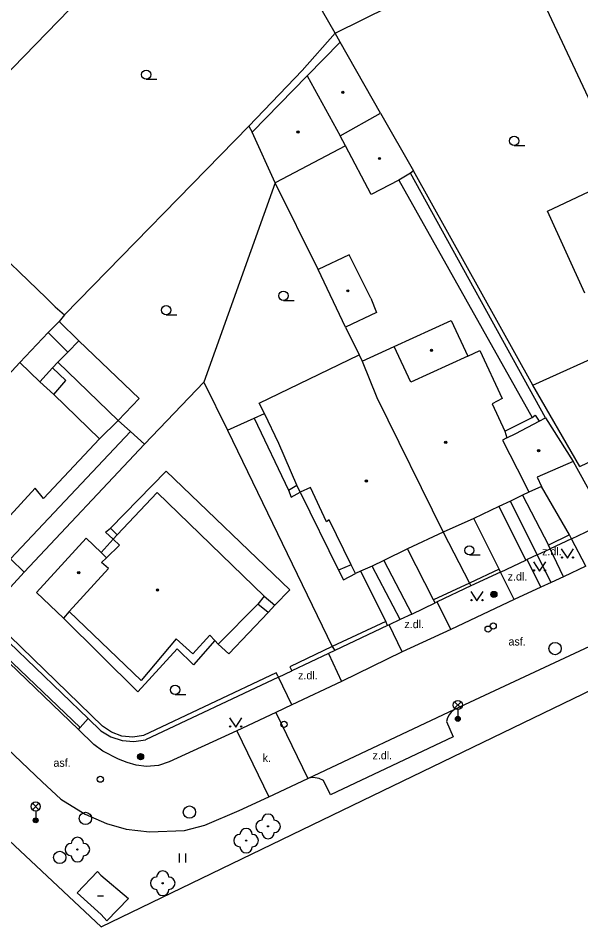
# Model space of a CAD drawing. Extents: x -598233 to -596890, y -1157848 to -1156431.
# Drawn here: x -598124.2 to -598078.4, y -1157134.5 to -1157060.7 of the extents above; entities that cross this region are included whole.
import ezdxf

# ---------------------------------------------------------------- set-up
doc = ezdxf.new("R2010")
doc.units = 0
for name, color, linetype in [('Level 10', 7, 'Continuous'), ('Level 11', 7, 'Continuous'), ('Level 22', 7, 'Continuous'), ('Level 25', 7, 'Continuous'), ('Level 27', 7, 'Continuous'), ('Level 28', 7, 'Continuous'), ('Level 33', 7, 'Continuous'), ('Level 36', 7, 'Continuous'), ('Level 39', 7, 'Continuous'), ('Level 40', 7, 'Continuous'), ('Level 5', 7, 'Continuous'), ('Level 7', 7, 'Continuous'), ('Level 8', 7, 'Continuous')]:
    doc.layers.add(name, color=color, linetype=linetype)

msp = doc.modelspace()

# ---------------------------------------------------------------- linework, layer by layer
at = {"layer": 'Level 10'}
for points in [[(-598119.25, -1157118.51), (-598136.17, -1157102.26)], [(-598078.02, -1157105.24), (-598079.84, -1157106.1)], [(-598079.84, -1157106.1), (-598080.83, -1157106.57)], [(-598080.83, -1157106.57), (-598081.68, -1157106.96)], [(-598081.68, -1157106.96), (-598083.86, -1157107.95)], [(-598083.86, -1157107.95), (-598089, -1157110.4)], [(-598088.67, -1157116.87), (-598073.24, -1157109.65)], [(-598089, -1157110.4), (-598092.94, -1157112.2)], [(-598133.49, -1157112.04), (-598122.2, -1157122.76)], [(-598092.94, -1157112.2), (-598097.87, -1157114.6)], [(-598097.87, -1157114.6), (-598101.93, -1157116.52)], [(-598103.23, -1157117.14), (-598106.38, -1157118.63)], [(-598101.93, -1157116.52), (-598103.23, -1157117.14)], [(-598100.62, -1157122.5), (-598088.67, -1157116.87)], [(-598118, -1157119.7199), (-598119.25, -1157118.51)], [(-598106.38, -1157118.63), (-598111.89, -1157121.15), (-598112.76, -1157121.44)], [(-598112.76, -1157121.44), (-598113.73, -1157121.51), (-598114.56, -1157121.4), (-598115.3, -1157121.19), (-598116, -1157120.92), (-598117.28, -1157120.26), (-598118, -1157119.7199)], [(-598122.2, -1157122.76), (-598120.7, -1157124.1599), (-598118.71, -1157125.4), (-598116.99, -1157126.1599), (-598115.37, -1157126.62), (-598113.49, -1157126.82), (-598110.65, -1157126.71), (-598108.99, -1157126.27)], [(-598103.78, -1157123.9699), (-598100.62, -1157122.5)], [(-598108.99, -1157126.27), (-598106.2, -1157125.08), (-598103.78, -1157123.9699)]]:
    msp.add_lwpolyline(points, dxfattribs=at)
at = {"layer": 'Level 11'}
for points in [[(-598119.12, -1157118.36), (-598170.97, -1157068.86), (-598181.78, -1157058.53), (-598183.88, -1157056.53), (-598183.95, -1157056.46), (-598223.15, -1157019.07), (-598232.8901, -1157009.7438)], [(-598107.13, -1157046.77), (-598131.06, -1157071.39)], [(-598098.39, -1157061.95), (-598104.25, -1157051.76)], [(-598098.39, -1157061.95), (-598089.52, -1157057.55), (-598083.78, -1157054.53)], [(-598083.78, -1157054.53), (-598074.89, -1157073.45)], [(-598098.39, -1157061.95), (-598101.09, -1157064.98), (-598105.4, -1157069.5)], [(-598097.98, -1157062.68), (-598098.39, -1157061.95)], [(-598105.4, -1157069.5), (-598120.39, -1157084.83)], [(-598105.4, -1157069.5), (-598105.15, -1157070)], [(-598081.31, -1157093.2), (-598092.28, -1157073.31)], [(-598082.34, -1157090.54), (-598092.03, -1157073.14)], [(-598078.12, -1157083.07), (-598081.13, -1157076.4099), (-598074.89, -1157073.45)], [(-598132.05, -1157073.71), (-598121.87, -1157083.46), (-598121.14, -1157084.17)], [(-598103.27, -1157074.12), (-598109.06, -1157090.3)], [(-598099.78, -1157081.15), (-598103.27, -1157074.12)], [(-598093.2199, -1157073.88), (-598082.39, -1157093.17)], [(-598121.14, -1157084.17), (-598120.39, -1157084.83)], [(-598120.83, -1157085.36), (-598121.73, -1157086.26)], [(-598120.39, -1157084.83), (-598120.83, -1157085.36)], [(-598120.83, -1157085.36), (-598119.23, -1157086.95)], [(-598097.55, -1157085.83), (-598096.44, -1157088.09)], [(-598121.73, -1157086.26), (-598124.02, -1157088.71)], [(-598120.11, -1157087.86), (-598121.73, -1157086.26)], [(-598120.11, -1157087.86), (-598119.23, -1157086.95)], [(-598119.23, -1157086.95), (-598114.31, -1157091.62)], [(-598120.93, -1157088.67), (-598120.11, -1157087.86)], [(-598120.93, -1157088.67), (-598121.36, -1157089.14)], [(-598116.02, -1157093.4099), (-598120.93, -1157088.67)], [(-598121.36, -1157089.14), (-598122.39, -1157090.28)], [(-598121.26, -1157091.31), (-598120.27, -1157090.17), (-598121.36, -1157089.14)], [(-598109.06, -1157090.3), (-598113.88, -1157095.34)], [(-598109.06, -1157090.3), (-598107.14, -1157094.19)], [(-598117.4, -1157134.54), (-598038.23, -1157096.29), (-598030.2199, -1157090.63)], [(-598114.31, -1157091.62), (-598116.02, -1157093.4099)], [(-598117.55, -1157094.9099), (-598116.02, -1157093.4099)], [(-598116.02, -1157093.4099), (-598115.04, -1157094.3)], [(-598107.14, -1157094.19), (-598104.9699, -1157093.21)], [(-598104.9699, -1157093.21), (-598104.15, -1157092.85)], [(-598104.9699, -1157093.21), (-598102.2, -1157099.06)], [(-598084.6, -1157094.29), (-598082.39, -1157093.17)], [(-598082.39, -1157093.17), (-598082.14, -1157092.9699), (-598081.81, -1157093.46)], [(-598115.04, -1157094.3), (-598124.79, -1157104.64), (-598123.68, -1157105.73)], [(-598115.04, -1157094.3), (-598113.88, -1157095.34)], [(-598116.64, -1157102.15), (-598112.12, -1157097.52)], [(-598112.12, -1157097.52), (-598102.07, -1157107.1599), (-598103.29, -1157108.42)], [(-598102.2, -1157099.06), (-598101.5, -1157098.6599)], [(-598102.2, -1157099.06), (-598101.96, -1157099.64), (-598101.24, -1157099.24)], [(-598101.24, -1157099.24), (-598098.12, -1157105.56)], [(-598079.36, -1157102.71), (-598081.62, -1157098.76)], [(-598081.99, -1157104.32), (-598084.14, -1157099.9699)], [(-598083.18, -1157099.48), (-598081.06, -1157103.55)], [(-598085.1, -1157100.39), (-598082.89, -1157104.75)], [(-598085.08, -1157105.49), (-598087.14, -1157101.38)], [(-598116.44, -1157103.05), (-598117.06, -1157102.48), (-598116.64, -1157102.15)], [(-598116.1, -1157102.69), (-598116.64, -1157102.15)], [(-598117.42, -1157104.13), (-598116.44, -1157103.05)], [(-598089.63, -1157102.48), (-598087.49, -1157106.62)], [(-598078.02, -1157105.24), (-598079.2, -1157103.02)], [(-598090.4099, -1157107.99), (-598092.52, -1157103.85)], [(-598079.84, -1157106.1), (-598080.93, -1157103.83)], [(-598080.83, -1157106.57), (-598081.99, -1157104.32)], [(-598097.09, -1157105.13), (-598098.12, -1157105.56)], [(-598093.12, -1157109.58), (-598095.4, -1157105.25)], [(-598094.44, -1157104.78), (-598092.1599, -1157109.13)], [(-598081.68, -1157106.96), (-598082.79, -1157104.7)], [(-598098.12, -1157105.56), (-598097.73, -1157106.35), (-598096.74, -1157105.84)], [(-598096.35, -1157105.6599), (-598094.28, -1157109.75)], [(-598083.86, -1157107.95), (-598084.9699, -1157105.7199)], [(-598104.1599, -1157107.67), (-598103.29, -1157108.42)], [(-598089, -1157110.4), (-598090.11, -1157108.15)], [(-598103.84, -1157109), (-598107.03, -1157112.36), (-598107.9, -1157111.58)], [(-598103.84, -1157109), (-598104.69, -1157108.34)], [(-598103.29, -1157108.42), (-598103.84, -1157109)], [(-598108.17, -1157111.29), (-598109.92, -1157113.25), (-598111.23, -1157111.9699), (-598114.44, -1157115.44), (-598120.48, -1157109.4699)], [(-598092.94, -1157112.2), (-598094.02, -1157110)], [(-598098.93, -1157112.34), (-598097.87, -1157114.6)], [(-598101.93, -1157116.52), (-598103, -1157114.26)], [(-598103.23, -1157117.14), (-598100.62, -1157122.5)], [(-598088.67, -1157116.87), (-598088.9699, -1157117.1), (-598089.13, -1157117.31), (-598089.27, -1157117.57), (-598089.34, -1157117.87), (-598088.8, -1157119.12), (-598098.78, -1157123.83), (-598099.34, -1157122.6599), (-598099.69, -1157122.49), (-598100.01, -1157122.43), (-598100.28, -1157122.42), (-598100.62, -1157122.5)], [(-598119.12, -1157118.36), (-598118.46, -1157117.63)], [(-598119.25, -1157118.51), (-598119.12, -1157118.36)], [(-598106.38, -1157118.63), (-598103.78, -1157123.9699)], [(-598129.31, -1157123.4), (-598117.4, -1157134.54)]]:
    msp.add_lwpolyline(points, dxfattribs=at)
at = {"layer": 'Level 22'}
for centre in [(-598103.85, -1157126.38), (-598105.63, -1157127.54), (-598119.34, -1157128.26), (-598112.4099, -1157131)]:
    msp.add_circle(centre, 0.05, dxfattribs=at)
for centre, start, end in [((-598104.35, -1157126.38), 90, 270), ((-598103.85, -1157125.88), 0, 180), ((-598103.35, -1157126.38), 270, 90), ((-598105.63, -1157127.04), 0, 180), ((-598119.34, -1157127.76), 0, 180), ((-598106.13, -1157127.54), 90, 270), ((-598105.13, -1157127.54), 270, 90), ((-598103.85, -1157126.88), 180, 0), ((-598119.84, -1157128.26), 90, 270), ((-598118.84, -1157128.26), 270, 90), ((-598105.63, -1157128.04), 180, 0), ((-598119.34, -1157128.76), 180, 0), ((-598112.4099, -1157130.5), 0, 180), ((-598112.9099, -1157131), 90, 270), ((-598111.9099, -1157131), 270, 90), ((-598112.4099, -1157131.5), 180, 0)]:
    msp.add_arc(centre, 0.5, start, end, dxfattribs=at)
at = {"layer": 'Level 25'}
for centre, radius in [((-598085.5, -1157107.54), 0.25), ((-598085.5, -1157107.54), 0.2), ((-598085.5, -1157107.54), 0.15), ((-598085.5, -1157107.54), 0.1), ((-598085.5, -1157107.54), 0.05), ((-598114.21, -1157120.7199), 0.25), ((-598114.21, -1157120.7199), 0.2), ((-598114.21, -1157120.7199), 0.15), ((-598114.21, -1157120.7199), 0.1), ((-598114.21, -1157120.7199), 0.05)]:
    msp.add_circle(centre, radius, dxfattribs=at)
at = {"layer": 'Level 27'}
for centre in [(-598080.53, -1157111.94), (-598118.69, -1157125.73), (-598110.24, -1157125.2199), (-598120.78, -1157128.9)]:
    msp.add_circle(centre, 0.5, dxfattribs=at)
at = {"layer": 'Level 28'}
for centre in [(-598085.9699, -1157110.36), (-598085.55, -1157110.1), (-598102.55, -1157118.09), (-598117.48, -1157122.55)]:
    msp.add_circle(centre, 0.25, dxfattribs=at)
at = {"layer": 'Level 33'}
for p, q in [((-598088.695, -1157116.79), (-598088.165, -1157116.26)), ((-598088.695, -1157116.26), (-598088.165, -1157116.79)), ((-598088.43, -1157116.9), (-598088.43, -1157117.65)), ((-598122.995, -1157125.03), (-598122.465, -1157124.5)), ((-598122.995, -1157124.5), (-598122.465, -1157125.03)), ((-598122.73, -1157125.14), (-598122.73, -1157125.89))]:
    msp.add_line(p, q, dxfattribs=at)
for centre, radius in [((-598088.43, -1157116.525), 0.375), ((-598088.43, -1157117.65), 0.2), ((-598088.43, -1157117.65), 0.1445), ((-598088.43, -1157117.65), 0.0876), ((-598122.73, -1157124.765), 0.375), ((-598122.73, -1157125.89), 0.2), ((-598122.73, -1157125.89), 0.1445), ((-598122.73, -1157125.89), 0.0876)]:
    msp.add_circle(centre, radius, dxfattribs=at)
at = {"layer": 'Level 36'}
for p, q in [((-598113.75, -1157065.695), (-598112.875, -1157065.695)), ((-598083.85, -1157071.075), (-598082.975, -1157071.075)), ((-598102.6, -1157083.655), (-598101.725, -1157083.655)), ((-598112.13, -1157084.825), (-598111.255, -1157084.825)), ((-598087.49, -1157104.335), (-598086.615, -1157104.335)), ((-598111.4, -1157115.665), (-598110.525, -1157115.665)), ((-598111.034, -1157129.323), (-598111.034, -1157128.573)), ((-598110.534, -1157129.323), (-598110.534, -1157128.573))]:
    msp.add_line(p, q, dxfattribs=at)
for points in [[(-598080.02, -1157103.84), (-598079.52, -1157104.59), (-598079.02, -1157103.84)], [(-598082.29, -1157104.89), (-598081.79, -1157105.64), (-598081.29, -1157104.89)], [(-598087.37, -1157107.3), (-598086.87, -1157108.05), (-598086.37, -1157107.3)], [(-598106.98, -1157117.56), (-598106.48, -1157118.31), (-598105.98, -1157117.56)]]:
    msp.add_lwpolyline(points, dxfattribs=at)
for centre, radius in [((-598113.7501, -1157065.3199), 0.375), ((-598083.8501, -1157070.6999), 0.375), ((-598102.6001, -1157083.2799), 0.375), ((-598112.1301, -1157084.4499), 0.375), ((-598087.4901, -1157103.9599), 0.375), ((-598079.9702, -1157104.5398), 0.05), ((-598079.0708, -1157104.5398), 0.05), ((-598082.2402, -1157105.5898), 0.05), ((-598081.3408, -1157105.5898), 0.05), ((-598087.3202, -1157107.9998), 0.05), ((-598086.4208, -1157107.9998), 0.05), ((-598111.4001, -1157115.2899), 0.375), ((-598106.9302, -1157118.2598), 0.05), ((-598106.0308, -1157118.2598), 0.05)]:
    msp.add_circle(centre, radius, dxfattribs=at)
at = {"layer": 'Level 39'}
msp.add_line((-598117.71, -1157132.03), (-598117.21, -1157132.03), dxfattribs=at)
for centre, radius in [((-598097.77, -1157066.75), 0.09), ((-598097.77, -1157066.75), 0.0398), ((-598101.42, -1157069.98), 0.09), ((-598101.42, -1157069.98), 0.0398), ((-598094.79, -1157072.13), 0.09), ((-598094.79, -1157072.13), 0.0398), ((-598097.37, -1157082.88), 0.09), ((-598097.37, -1157082.88), 0.0398), ((-598090.57, -1157087.7199), 0.09), ((-598090.57, -1157087.7199), 0.0398), ((-598089.4099, -1157095.18), 0.09), ((-598089.4099, -1157095.18), 0.0398), ((-598081.86, -1157095.87), 0.09), ((-598081.86, -1157095.87), 0.0398), ((-598095.86, -1157098.32), 0.09), ((-598095.86, -1157098.32), 0.0398), ((-598119.23, -1157105.78), 0.09), ((-598119.23, -1157105.78), 0.0398), ((-598112.83, -1157107.18), 0.09), ((-598112.83, -1157107.18), 0.0398)]:
    msp.add_circle(centre, radius, dxfattribs=at)
at = {"layer": 'Level 5'}
for points in [[(-598097.98, -1157062.68), (-598100.67, -1157065.42)], [(-598094.7199, -1157068.45), (-598097.98, -1157062.68)], [(-598105.15, -1157070), (-598100.67, -1157065.42)], [(-598100.67, -1157065.42), (-598097.99, -1157070.28)], [(-598097.99, -1157070.28), (-598094.7199, -1157068.45)], [(-598094.7199, -1157068.45), (-598092.03, -1157073.14)], [(-598103.27, -1157074.12), (-598105.15, -1157070)], [(-598097.55, -1157071.11), (-598097.99, -1157070.28)], [(-598097.55, -1157071.11), (-598103.27, -1157074.12)], [(-598095.46, -1157075.05), (-598097.55, -1157071.11)], [(-598092.28, -1157073.31), (-598093.2199, -1157073.88)], [(-598092.03, -1157073.14), (-598092.28, -1157073.31)], [(-598093.2199, -1157073.88), (-598095.46, -1157075.05)], [(-598097.25, -1157079.96), (-598099.78, -1157081.15)], [(-598095.5, -1157083.48), (-598097.25, -1157079.96)], [(-598097.55, -1157085.83), (-598099.78, -1157081.15)], [(-598095.5, -1157083.48), (-598095.03, -1157084.64)], [(-598095.03, -1157084.64), (-598097.55, -1157085.83)], [(-598093.6, -1157087.39), (-598088.98, -1157085.28)], [(-598088.98, -1157085.28), (-598087.62, -1157088.18)], [(-598096.2, -1157088.58), (-598093.6, -1157087.39)], [(-598092.24, -1157090.29), (-598093.6, -1157087.39)], [(-598104.57, -1157092), (-598096.44, -1157088.09)], [(-598096.44, -1157088.09), (-598096.2, -1157088.58)], [(-598087.62, -1157088.18), (-598092.24, -1157090.29)], [(-598087.62, -1157088.18), (-598086.64, -1157087.73)], [(-598086.64, -1157087.73), (-598084.82, -1157091.63)], [(-598082.34, -1157090.54), (-598075.98, -1157087.6599)], [(-598125.63, -1157090.43), (-598124.02, -1157088.71)], [(-598124.02, -1157088.71), (-598122.39, -1157090.28)], [(-598096.2, -1157088.58), (-598095.01, -1157091.55)], [(-598122.39, -1157090.28), (-598121.26, -1157091.31)], [(-598078.52, -1157097.1599), (-598082.34, -1157090.54)], [(-598121.26, -1157091.31), (-598117.55, -1157094.9099)], [(-598104.15, -1157092.85), (-598104.57, -1157092)], [(-598095.01, -1157091.55), (-598089.63, -1157102.48)], [(-598084.82, -1157091.63), (-598085.65, -1157092.06)], [(-598085.65, -1157092.06), (-598084.6, -1157094.29)], [(-598102.9699, -1157095.27), (-598104.15, -1157092.85)], [(-598083.7199, -1157094.4699), (-598081.81, -1157093.46)], [(-598081.81, -1157093.46), (-598081.31, -1157093.2)], [(-598081.31, -1157093.2), (-598079.05, -1157096.75)], [(-598084.6, -1157094.29), (-598084.44, -1157094.82)], [(-598117.55, -1157094.9099), (-598122.09, -1157099.76)], [(-598084.44, -1157094.82), (-598084.8, -1157095)], [(-598084.8, -1157095), (-598083, -1157098.5)], [(-598084.44, -1157094.82), (-598083.7199, -1157094.4699)], [(-598101.5, -1157098.6599), (-598102.9699, -1157095.27)], [(-598078.52, -1157097.1599), (-598075.96, -1157095.94)], [(-598079.05, -1157096.75), (-598081.99, -1157098.01)], [(-598101.24, -1157099.24), (-598101.5, -1157098.6599)], [(-598083, -1157098.5), (-598082.65, -1157099.24)], [(-598081.99, -1157098.01), (-598081.62, -1157098.76)], [(-598122.77, -1157098.9), (-598126.59, -1157103.05)], [(-598122.09, -1157099.76), (-598122.77, -1157098.9)], [(-598116.1, -1157102.69), (-598112.87, -1157099.25)], [(-598112.87, -1157099.25), (-598104.1599, -1157107.67)], [(-598100.39, -1157098.86), (-598101.24, -1157099.24)], [(-598099.1, -1157101.65), (-598100.39, -1157098.86)], [(-598082.65, -1157099.24), (-598083.18, -1157099.48)], [(-598081.62, -1157098.76), (-598082.65, -1157099.24)], [(-598084.14, -1157099.9699), (-598085.1, -1157100.39)], [(-598083.18, -1157099.48), (-598084.14, -1157099.9699)], [(-598085.1, -1157100.39), (-598087.14, -1157101.38)], [(-598098.88, -1157101.48), (-598099.1, -1157101.65)], [(-598097.09, -1157105.13), (-598098.88, -1157101.48)], [(-598087.14, -1157101.38), (-598089.63, -1157102.48)], [(-598122.6599, -1157107.39), (-598118.64, -1157102.9699)], [(-598118.64, -1157102.9699), (-598117.42, -1157104.13)], [(-598116.44, -1157103.05), (-598116.1, -1157102.69)], [(-598115.92, -1157103.54), (-598116.44, -1157103.05)], [(-598089.63, -1157102.48), (-598092.52, -1157103.85)], [(-598116.98, -1157104.56), (-598115.92, -1157103.54)], [(-598092.52, -1157103.85), (-598094.44, -1157104.78)], [(-598117.42, -1157104.13), (-598116.98, -1157104.56)], [(-598116.98, -1157104.56), (-598117.39, -1157104.95)], [(-598116.82, -1157105.44), (-598117.39, -1157104.95)], [(-598096.74, -1157105.84), (-598097.09, -1157105.13)], [(-598095.4, -1157105.25), (-598096.35, -1157105.6599)], [(-598094.44, -1157104.78), (-598095.4, -1157105.25)], [(-598120, -1157108.94), (-598116.82, -1157105.44)], [(-598096.35, -1157105.6599), (-598096.74, -1157105.84)], [(-598120.48, -1157109.4699), (-598122.6599, -1157107.39)], [(-598104.1599, -1157107.67), (-598104.69, -1157108.34)], [(-598120, -1157108.94), (-598120.48, -1157109.4699)], [(-598114.1599, -1157114.52), (-598120, -1157108.94)], [(-598104.69, -1157108.34), (-598107.9, -1157111.58)], [(-598111.31, -1157111.1599), (-598114.1599, -1157114.52)], [(-598109.9699, -1157112.37), (-598111.31, -1157111.1599)], [(-598108.59, -1157110.85), (-598109.9699, -1157112.37)], [(-598108.17, -1157111.29), (-598108.59, -1157110.85)], [(-598107.9, -1157111.58), (-598108.17, -1157111.29)], [(-598119.37, -1157131.77), (-598117.7199, -1157130.05)], [(-598117.7199, -1157130.05), (-598117.44, -1157130.35)], [(-598117.44, -1157130.35), (-598115.2, -1157132.25)], [(-598117.42, -1157133.54), (-598119.37, -1157131.77)], [(-598115.2, -1157132.25), (-598116.94, -1157134.05)], [(-598116.94, -1157134.05), (-598117.42, -1157133.54)]]:
    msp.add_lwpolyline(points, dxfattribs=at)
at = {"layer": 'Level 7'}
for points in [[(-598107.14, -1157094.19), (-598098.63, -1157111.78)], [(-598113.88, -1157095.34), (-598123.68, -1157105.73)], [(-598079.05, -1157096.75), (-598076.49, -1157101.4099)], [(-598079.36, -1157102.71), (-598081.06, -1157103.55)], [(-598079.2, -1157103.02), (-598080.93, -1157103.83)], [(-598079.2, -1157103.02), (-598079.36, -1157102.71)], [(-598080.93, -1157103.83), (-598081.06, -1157103.55)], [(-598081.99, -1157104.32), (-598082.79, -1157104.7)], [(-598082.79, -1157104.7), (-598082.89, -1157104.75)], [(-598123.68, -1157105.73), (-598126.75, -1157109.09)], [(-598085.08, -1157105.49), (-598087.49, -1157106.62)], [(-598084.9699, -1157105.7199), (-598087.37, -1157106.84)], [(-598084.9699, -1157105.7199), (-598085.08, -1157105.49)], [(-598087.49, -1157106.62), (-598090.4099, -1157107.99)], [(-598087.49, -1157106.62), (-598087.37, -1157106.84)], [(-598087.37, -1157106.84), (-598090.11, -1157108.15)], [(-598090.28, -1157108.23), (-598090.4099, -1157107.99)], [(-598090.11, -1157108.15), (-598090.28, -1157108.23)], [(-598118.46, -1157117.63), (-598127.04, -1157109.38)], [(-598117.3, -1157118.25), (-598126.75, -1157109.09)], [(-598094.28, -1157109.75), (-598098.63, -1157111.78)], [(-598094.13, -1157110.06), (-598094.28, -1157109.75)], [(-598093.12, -1157109.58), (-598094.02, -1157110)], [(-598092.1599, -1157109.13), (-598093.12, -1157109.58)], [(-598094.13, -1157110.06), (-598098.4099, -1157112.1)], [(-598094.02, -1157110), (-598094.13, -1157110.06)], [(-598098.63, -1157111.78), (-598102.08, -1157113.4099), (-598101.92, -1157113.75)], [(-598098.63, -1157111.78), (-598098.4099, -1157112.1)], [(-598098.93, -1157112.34), (-598101.92, -1157113.75)], [(-598098.4099, -1157112.1), (-598098.93, -1157112.34)], [(-598103.18, -1157113.92), (-598113.9699, -1157119.01)], [(-598103.02, -1157114.2199), (-598103.18, -1157113.92)], [(-598103.01, -1157114.24), (-598103.02, -1157114.2199)], [(-598103, -1157114.26), (-598113.81, -1157119.36)], [(-598103, -1157114.26), (-598103.01, -1157114.24)], [(-598117.44, -1157118.61), (-598118.46, -1157117.63)], [(-598117.44, -1157118.61), (-598116.62, -1157119.1), (-598115.71, -1157119.4), (-598114.76, -1157119.49), (-598113.81, -1157119.36)], [(-598113.9699, -1157119.01), (-598114.85, -1157119.13), (-598115.73, -1157119.04), (-598116.56, -1157118.74), (-598117.3, -1157118.25)]]:
    msp.add_lwpolyline(points, dxfattribs=at)
at = {"layer": 'Level 8'}
for points in [[(-598079.2, -1157103.02), (-598076.34, -1157101.68)], [(-598081.99, -1157104.32), (-598080.93, -1157103.83)], [(-598084.9699, -1157105.7199), (-598082.89, -1157104.75)], [(-598092.1599, -1157109.13), (-598090.28, -1157108.23)], [(-598103, -1157114.26), (-598101.92, -1157113.75)]]:
    msp.add_lwpolyline(points, dxfattribs=at)

# ---------------------------------------------------------------- texts
at = {"layer": 'Level 40'}
for s, p in [('z.dl.', (-598081.58, -1157104.37)), ('z.dl.', (-598084.38, -1157106.4099)), ('z.dl.', (-598092.77, -1157110.28)), ('asf.', (-598084.31, -1157111.69)), ('z.dl.', (-598101.4099, -1157114.44)), ('asf.', (-598121.29, -1157121.54)), ('k. ', (-598104.29, -1157121.14)), ('z.dl.', (-598095.36, -1157120.94))]:
    msp.add_text(s, height=0.65, dxfattribs=at).set_placement(p)

doc.saveas('drawing.dxf')
